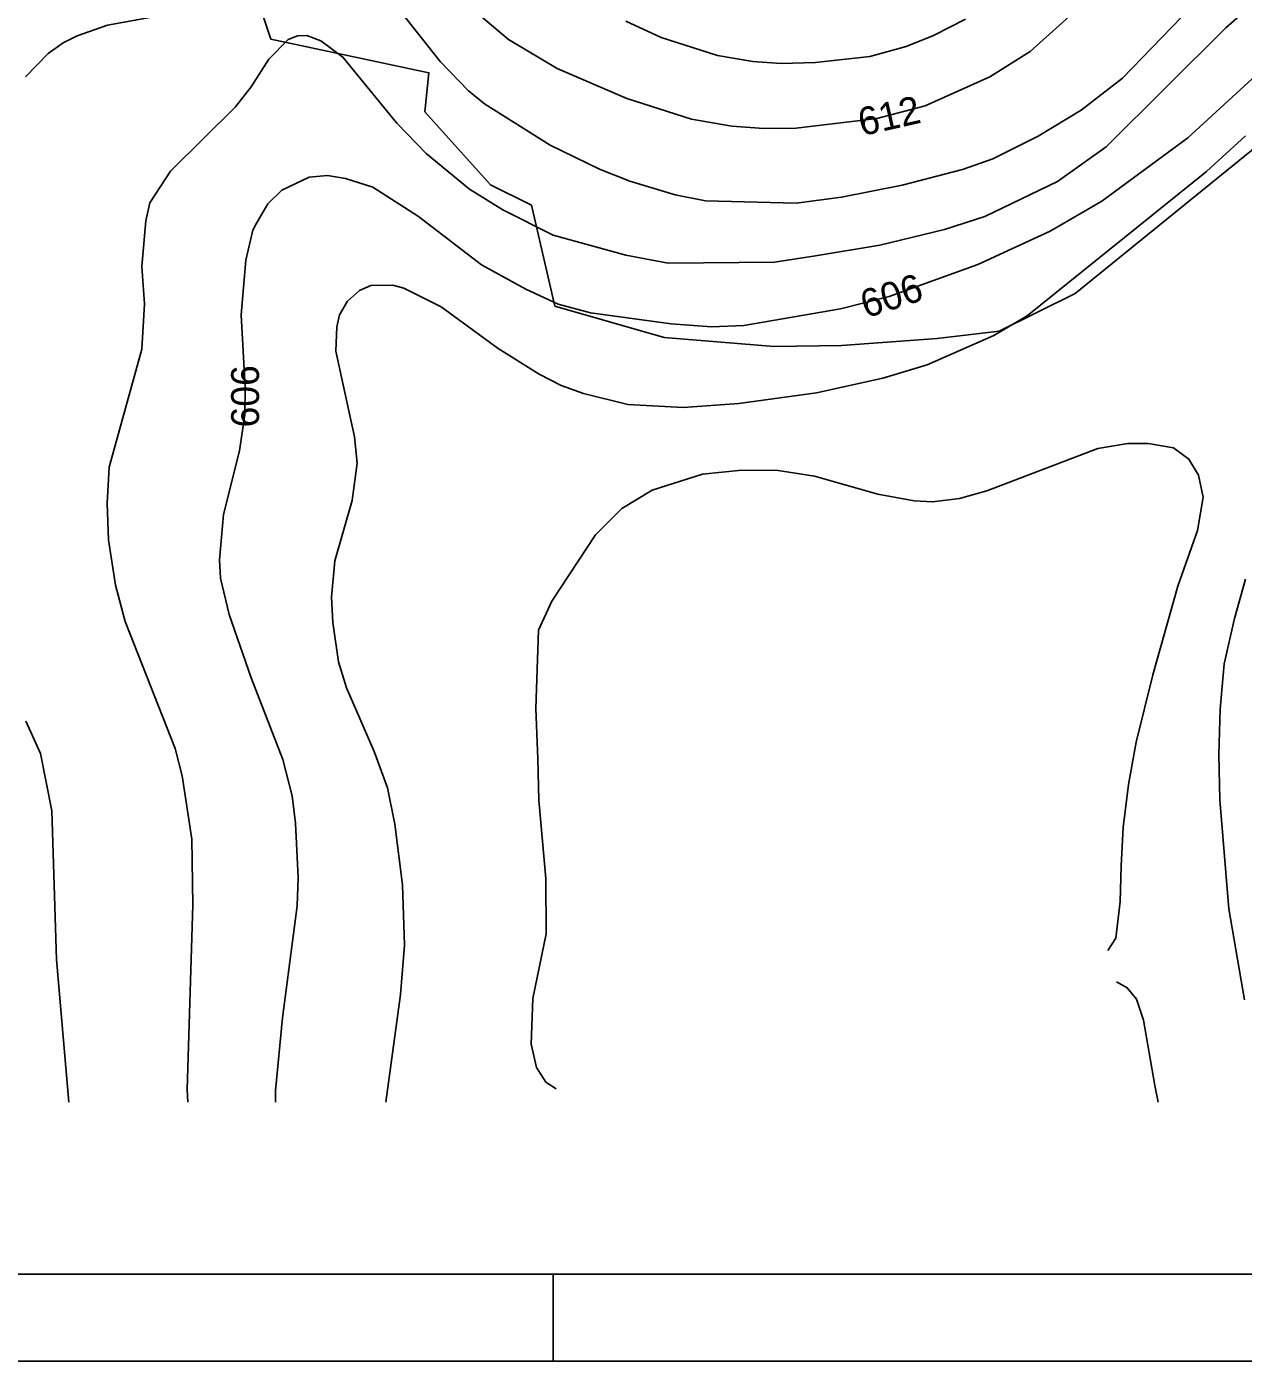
# Model space of a CAD drawing. Extents: x -709418 to -703832, y -1161719 to -1157826.
# Drawn here: x -708183.3 to -707834.2, y -1161718.9 to -1161336.1 of the extents above; entities that cross this region are included whole.
import ezdxf

# ---------------------------------------------------------------- set-up
doc = ezdxf.new("R2010")
doc.units = 0
for name, color, linetype in [('103_hranice KÚ', 7, 'Continuous'), ('120_vrstevnice hlavní', 7, 'Continuous'), ('121_vrstevnice hlavní_popis', 7, 'Continuous'), ('122_vrstevnice základní', 7, 'Continuous'), ('800_mřížka', 7, 'Continuous')]:
    doc.layers.add(name, color=color, linetype=linetype)

msp = doc.modelspace()

# ---------------------------------------------------------------- linework, layer by layer
at = {"layer": '103_hranice KÚ'}
msp.add_lwpolyline([(-708130.78, -1161287.14), (-708113.27, -1161339.72), (-708067.9, -1161349.34), (-708069.08, -1161360.53), (-708050.18, -1161381.5), (-708038.46, -1161387.29), (-708031.75, -1161416.26), (-708000.37, -1161425.28), (-707968.86, -1161427.91), (-707949.51, -1161427.57), (-707922.12, -1161425.59), (-707904.25, -1161423.49), (-707882.47, -1161412.64), (-707826.8, -1161367.54)], dxfattribs=at)
at = {"layer": '120_vrstevnice hlavní'}
for points in [[(-708183.67, -1161350.49), (-708177.16, -1161343.84), (-708172.82, -1161340.8), (-708168.77, -1161338.77), (-708160.09, -1161335.74), (-708142.73, -1161332.55), (-708129.72, -1161328.79), (-708121.33, -1161324.31), (-708105.13, -1161311.87), (-708102.67, -1161311), (-708096.45, -1161312.3), (-708089.94, -1161316.06), (-708081.26, -1161325.03), (-708064.63, -1161346.15), (-708056.53, -1161354.54), (-708051.9, -1161358.3), (-708033.1, -1161370.16), (-708018.92, -1161376.96)], [(-708018.92, -1161376.96), (-708010.24, -1161380.43), (-707997.22, -1161384.34), (-707988.54, -1161386.07), (-707962.51, -1161386.8), (-707949.49, -1161385.06), (-707932.13, -1161381.59), (-707914.78, -1161377.1), (-707906.1, -1161374.07), (-707893.08, -1161367.56), (-707880.78, -1161360.04), (-707868.92, -1161350.92), (-707851.85, -1161333.28)], [(-708171.24, -1161644.59), (-708174.7, -1161603.62), (-708176.05, -1161561), (-708179.33, -1161544.6), (-708183.53, -1161535.35)]]:
    msp.add_lwpolyline(points, dxfattribs=at)
at = {"layer": '122_vrstevnice základní'}
for points in [[(-708065.21, -1161322.72), (-708045.1, -1161339.79), (-708031.07, -1161348.18), (-708011.11, -1161356.71), (-707992.6, -1161362.64), (-707981.02, -1161364.67), (-707971.77, -1161365.39), (-707962.51, -1161365.24), (-707939.36, -1161362.5), (-707925.48, -1161358.88), (-707906.97, -1161350.49), (-707895.39, -1161343.26), (-707854.6, -1161306.52)], [(-708046.69, -1161388.68), (-708032.23, -1161395.91), (-708011.4, -1161401.69), (-707999.23, -1161403.96), (-707968.73, -1161403.72), (-707957.01, -1161401.84), (-707938.5, -1161398.8), (-707919.98, -1161394.32), (-707908.41, -1161390.56), (-707887.58, -1161380.58), (-707873.55, -1161370.59), (-707839.27, -1161336.46), (-707811.07, -1161311.58)], [(-708070.85, -1161390.56), (-708052.77, -1161404.44), (-708040.04, -1161411.39), (-708030.78, -1161415.72), (-708021.52, -1161418.18), (-707998.38, -1161421.37), (-707986.81, -1161422.23), (-707977.55, -1161421.8), (-707949.78, -1161417.03), (-707935.89, -1161413.56), (-707910.44, -1161404.3), (-707889.61, -1161394.75), (-707874.85, -1161386.22), (-707850.12, -1161367.99), (-707795.88, -1161318.09)], [(-708011.4, -1161334.58), (-708001.27, -1161339.21), (-707985.07, -1161344.42), (-707974.95, -1161346.15), (-707966.85, -1161346.73), (-707957.01, -1161346.44), (-707941.39, -1161344.7), (-707930.98, -1161341.81), (-707923.17, -1161338.63), (-707913.91, -1161334)], [(-708137.09, -1161644.59), (-708137.24, -1161640.94), (-708135.65, -1161588), (-708135.94, -1161569.19), (-708138.69, -1161550.97), (-708140.71, -1161543.16), (-708155.03, -1161506.71), (-708157.78, -1161496.29), (-708159.8, -1161483.27), (-708160.24, -1161472.86), (-708159.66, -1161462.45), (-708150.26, -1161428.6), (-708149.53, -1161415.58), (-708150.26, -1161404.88), (-708149.1, -1161391.86), (-708147.94, -1161386.65), (-708142.01, -1161377.54), (-708123.35, -1161359.17), (-708118.87, -1161353.38), (-708113.81, -1161345.43), (-708108.31, -1161339.79), (-708105.64, -1161338.75), (-708102.96, -1161338.63), (-708098.91, -1161340.22), (-708092.54, -1161344.85), (-708077.07, -1161363.8), (-708068.68, -1161372.48), (-708056.24, -1161382.75), (-708046.69, -1161388.68)], [(-708023.55, -1161441.33), (-708010.82, -1161444.51), (-707994.91, -1161445.38), (-707979, -1161444.22), (-707956.72, -1161441.18), (-707937.63, -1161436.99), (-707924.9, -1161433.08), (-707905.81, -1161424.69), (-707896.26, -1161419.05), (-707844.77, -1161377.68), (-707833.63, -1161367.41)], [(-708111.9, -1161644.59), (-708111.93, -1161641.23), (-708109.9, -1161620.4), (-708105.71, -1161588.29), (-708105.42, -1161580.19), (-708106.14, -1161564.56), (-708107.15, -1161556.75), (-708109.76, -1161546.34), (-708118.87, -1161522.91), (-708125.23, -1161504.68), (-708127.69, -1161494.27), (-708127.98, -1161489.06), (-708126.82, -1161476.04), (-708122.2, -1161457.82), (-708120.75, -1161447.4), (-708120.6, -1161439.59), (-708121.76, -1161418.76), (-708120.46, -1161403.14), (-708118.44, -1161394.46), (-708117.42, -1161392.73), (-708114.1, -1161386.94), (-708110.05, -1161383.04), (-708102.23, -1161379.27), (-708097.03, -1161378.84), (-708091.82, -1161379.71), (-708084.01, -1161382.17), (-708070.85, -1161390.56)], [(-708080.23, -1161644.59), (-708076.05, -1161613.74), (-708074.9, -1161599.57), (-708075.48, -1161582.21), (-708077.65, -1161564.85), (-708079.82, -1161554.44), (-708083.58, -1161544.02), (-708091.53, -1161525.8), (-708093.85, -1161518.28), (-708095.44, -1161507), (-708095.87, -1161499.76), (-708094.86, -1161489.35), (-708089.94, -1161471.99), (-708088.49, -1161461.29), (-708089.22, -1161453.77), (-708094.57, -1161429.18), (-708094.28, -1161422.23), (-708093.56, -1161418.76), (-708091.24, -1161414.86), (-708087.77, -1161411.82), (-708084.59, -1161410.37), (-708078.22, -1161410.23), (-708075.04, -1161411.1), (-708064.34, -1161416.45), (-708047.99, -1161428.45), (-708036.28, -1161435.83), (-708029.91, -1161439.01), (-708023.55, -1161441.33)], [(-707873.11, -1161601.06), (-707870.85, -1161597.57), (-707869.54, -1161587.05), (-707869.24, -1161576.85), (-707868.75, -1161565.82), (-707867.15, -1161553.51), (-707864.98, -1161541.33), (-707860.24, -1161522.04), (-707853.01, -1161496.58), (-707847.37, -1161480.67), (-707845.78, -1161471.12), (-707847.08, -1161464.76), (-707849.83, -1161460.13), (-707854.31, -1161456.95), (-707861.55, -1161455.65), (-707867.33, -1161455.65), (-707876.01, -1161457.09), (-707907.83, -1161469.24), (-707915.64, -1161471.41), (-707923.45, -1161472.43), (-707928.66, -1161472.14), (-707939.08, -1161470.26), (-707957.3, -1161465.05), (-707967.72, -1161463.46), (-707978.13, -1161463.31), (-707989.41, -1161464.47), (-708003.88, -1161469.1), (-708012.56, -1161474.31), (-708020.08, -1161481.83), (-708032.66, -1161500.92), (-708036.42, -1161509.17), (-708037.18, -1161531.67)], [(-707833.63, -1161494.56), (-707836.81, -1161505.84), (-707839.71, -1161518.86), (-707840.86, -1161531.87), (-707841.3, -1161544.89), (-707841.01, -1161557.91), (-707838.4, -1161589.15), (-707833.92, -1161615.19)], [(-708037.18, -1161531.67), (-708036.65, -1161546.09), (-708036.31, -1161557.97), (-708034.34, -1161580.43), (-708034.22, -1161596.33), (-708038.06, -1161614.89), (-708038.57, -1161627.93), (-708036.98, -1161634.64), (-708034.34, -1161638.84), (-708031.34, -1161640.71)], [(-707858.63, -1161644.59), (-707859.64, -1161639.81), (-707862.83, -1161621.05), (-707864.93, -1161615), (-707867.56, -1161611.79), (-707870.65, -1161610.06)]]:
    msp.add_lwpolyline(points, dxfattribs=at)
at = {"layer": '800_mřížka'}
for points in [[(-703832.2, -1161718.9), (-703832.2, -1157825.62), (-709417.73, -1157825.62), (-709417.73, -1161718.9)], [(-703857.2, -1161693.9), (-703857.2, -1157850.62), (-709392.73, -1157850.62), (-709392.73, -1161693.9)]]:
    msp.add_lwpolyline(points, close=True, dxfattribs=at)
msp.add_lwpolyline([(-708032.2, -1161718.9), (-708032.2, -1161718.9), (-708032.2, -1161693.9)], dxfattribs=at)

# ---------------------------------------------------------------- texts
at = {"layer": '121_vrstevnice hlavní_popis'}
for s, rotation, p in [('612', 12.837, (-707943.68, -1161367.57)), ('606', 17.8184, (-707942.49, -1161419.82)), ('606', 90.0598, (-708116.62, -1161451.07))]:
    msp.add_text(s, height=8, rotation=rotation, dxfattribs=at).set_placement(p)

doc.saveas('drawing.dxf')
